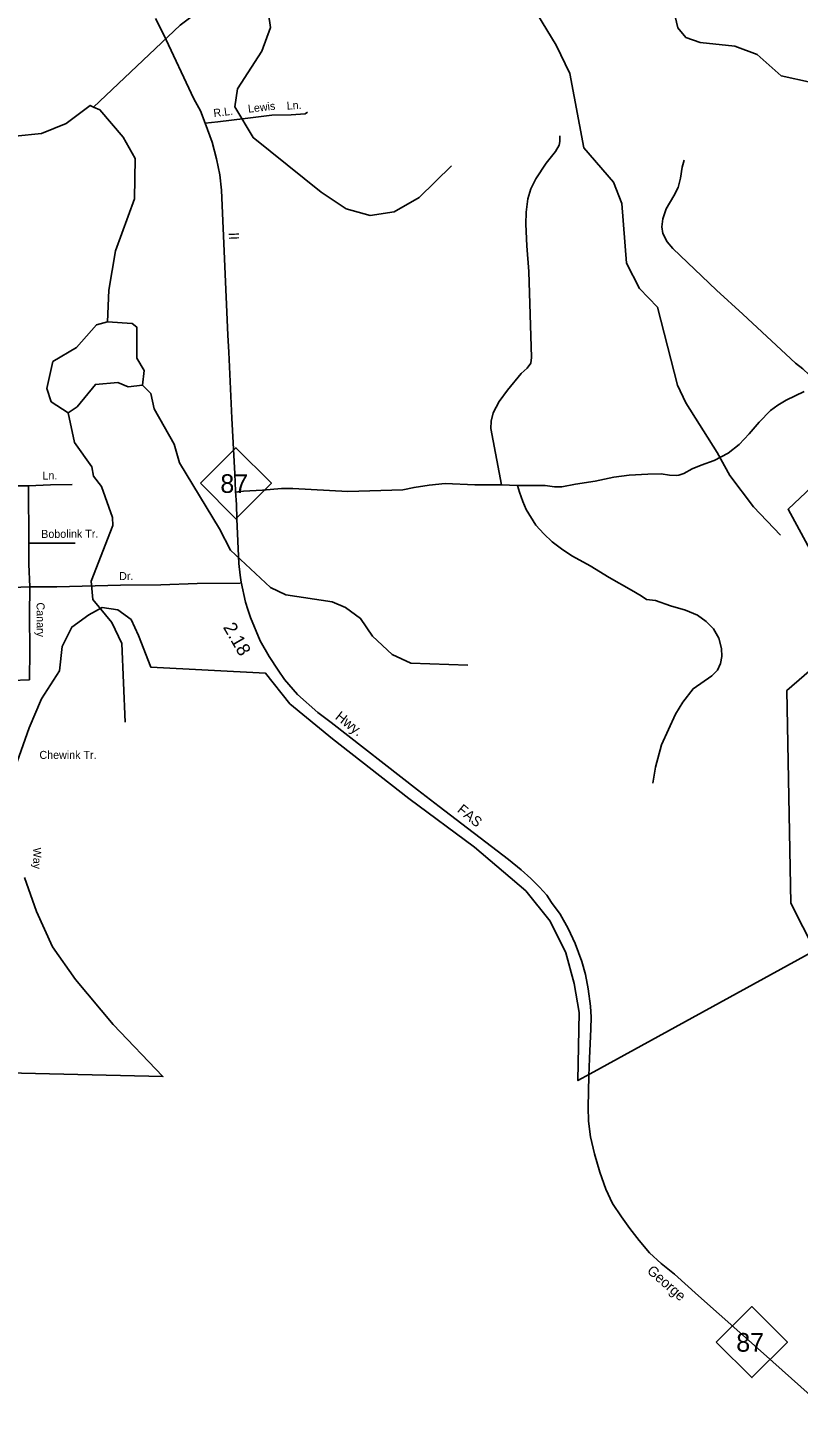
# Model space of a CAD drawing. Extents: x 2104537 to 2336408, y 34176 to 229611.
# Drawn here: x 2272785 to 2280006, y 105933 to 118983 of the extents above; entities that cross this region are included whole.
import ezdxf

# ---------------------------------------------------------------- set-up
doc = ezdxf.new("R2010")
doc.units = 0
for name, color, linetype in [('Exist Boundary Political City Limit New', 7, 'Continuous'), ('Exist Hydrographic Creek Single Shore', 7, 'Continuous'), ('Exist Hydrographic Misc Water Feature', 7, 'Continuous'), ('Exist Hydrographic Pond Under 1500 Sq Ft', 7, 'Continuous'), ('Exist Road Non-System Type 51', 7, 'Continuous'), ('Exist Road Non-System Type 51 Label', 7, 'Continuous'), ('Exist Road Primary NC Attributed', 7, 'Continuous'), ('Exist Road Primary NC Label', 7, 'Continuous'), ('Exist Road Primary NC Mileage Hundredths English Label', 7, 'Continuous'), ('Exist Road Primary NC Shield CELL', 7, 'Continuous'), ('Exist Road Primary NC Shield Number Label', 7, 'Continuous'), ('Map Preparation Boundary City Limit Buffer Line', 7, 'Continuous')]:
    doc.layers.add(name, color=color, linetype=linetype)

msp = doc.modelspace()

# ---------------------------------------------------------------- linework, layer by layer
at = {"layer": 'Exist Boundary Political City Limit New'}
for points in [[(2280380, 113605), (2279912, 114471), (2280300, 114836)], [(2272684, 112103), (2272798, 112422), (2272912, 112695), (2273083, 112957), (2273106, 113185), (2273197, 113367), (2273356, 113481), (2273482, 113550), (2273630, 113527), (2273755, 113436), (2273824, 113288), (2273938, 112991), (2275014, 112933), (2275241, 112648), (2275640, 112318), (2276358, 111759), (2276973, 111304), (2277452, 110893), (2277680, 110609), (2277828, 110312), (2277907, 110027), (2277953, 109754), (2277942, 109116), (2278055, 109178), (2280163, 110335), (2279936, 110779), (2279901, 112773), (2280756, 113514)], [(2271659, 109209), (2274052, 109153), (2273584, 109642), (2273231, 110064), (2273015, 110371), (2272867, 110702), (2272753, 111021)]]:
    msp.add_lwpolyline(points, dxfattribs=at)
at = {"layer": 'Exist Hydrographic Creek Single Shore'}
for points in [[(2273402, 118239), (2274213, 119007), (2274824, 119471), (2274832, 119504)], [(2270811, 115615), (2270800, 115891), (2270706, 116149), (2270615, 116265), (2270554, 116404), (2270561, 116539), (2270618, 116705), (2270716, 116857), (2270899, 117024), (2271477, 117456), (2271923, 117893), (2272913, 117992), (2273146, 118086), (2273369, 118256), (2273402, 118239)]]:
    msp.add_lwpolyline(points, dxfattribs=at)
at = {"layer": 'Exist Hydrographic Misc Water Feature'}
for points in [[(2280275, 117421), (2280198, 118429), (2280132, 118470), (2279848, 118534), (2279621, 118732), (2279411, 118812), (2279086, 118844), (2278954, 118893), (2278877, 118983), (2278842, 119141), (2278759, 119231), (2278207, 119452), (2278055, 119543), (2277890, 119550), (2277458, 119420)], [(2276756, 117689), (2276452, 117393), (2276219, 117259), (2275994, 117224), (2275770, 117288), (2275535, 117443), (2274896, 117954), (2274727, 118243), (2274750, 118410), (2274980, 118763), (2275061, 118987), (2275000, 119395), (2274931, 119528)], [(2279839, 114228), (2279586, 114492), (2279367, 114788), (2279248, 115003), (2278952, 115468), (2278875, 115634), (2278686, 116366), (2278518, 116539), (2278398, 116778), (2278352, 117336), (2278274, 117535), (2277997, 117858), (2277865, 118556), (2277737, 118821), (2277518, 119180), (2277458, 119420)], [(2273531, 116226), (2273543, 116524), (2273607, 116893), (2273785, 117379), (2273791, 117759), (2273680, 117958), (2273461, 118215), (2273402, 118239)], [(2276910, 113008), (2276375, 113028), (2276201, 113110), (2276016, 113281), (2275905, 113447), (2275763, 113549), (2275637, 113603), (2275204, 113668), (2275061, 113739), (2274684, 114088), (2274581, 114286), (2274208, 114907), (2274157, 115082), (2273970, 115413), (2273937, 115555), (2273860, 115635)], [(2273698, 112476), (2273667, 113212), (2273573, 113410), (2273396, 113624), (2273378, 113798), (2273581, 114319), (2273580, 114394), (2273477, 114685), (2273402, 114782), (2273385, 114867), (2273224, 115097), (2273164, 115373)]]:
    msp.add_lwpolyline(points, dxfattribs=at)
at = {"layer": 'Exist Hydrographic Pond Under 1500 Sq Ft'}
for points in [[(2273164, 115373), (2273004, 115478), (2272962, 115604), (2273018, 115855), (2273240, 115988), (2273430, 116198), (2273531, 116226)], [(2273860, 115635), (2273875, 115770), (2273808, 115886), (2273806, 116178), (2273763, 116211), (2273531, 116226)], [(2273164, 115373), (2273247, 115431), (2273418, 115641), (2273628, 115660), (2273727, 115618), (2273860, 115635)]]:
    msp.add_lwpolyline(points, dxfattribs=at)
at = {"layer": 'Exist Road Non-System Type 51'}
for p, q in [((2272793, 114690), (2272796, 114153)), ((2277224, 114700), (2277374, 114693)), ((2272796, 114153), (2272794, 113986)), ((2272954, 114153), (2272796, 114153)), ((2273228, 114154), (2272954, 114153)), ((2272804, 113745), (2272555, 113735))]:
    msp.add_line(p, q, dxfattribs=at)
for points in [[(2275408, 118191), (2275384, 118176), (2275254, 118169), (2275072, 118163), (2274823, 118134), (2274567, 118102), (2274449, 118090)], [(2277773, 117972), (2277771, 117919), (2277766, 117882), (2277730, 117825), (2277645, 117716), (2277547, 117567), (2277500, 117474), (2277473, 117380), (2277458, 117256), (2277453, 117142), (2277464, 116939), (2277480, 116698), (2277507, 115893), (2277499, 115841), (2277466, 115792), (2277409, 115742), (2277282, 115588), (2277204, 115480), (2277147, 115373), (2277129, 115295), (2277126, 115229), (2277224, 114700)], [(2278937, 117742), (2278918, 117676), (2278903, 117575), (2278880, 117485), (2278841, 117407), (2278770, 117288), (2278737, 117192), (2278728, 117118), (2278737, 117056), (2278779, 116976), (2278830, 116915), (2279242, 116525), (2279489, 116300), (2279982, 115841), (2280051, 115786), (2280168, 115673)], [(2277374, 114693), (2277636, 114692), (2277722, 114681), (2277790, 114682), (2277918, 114705), (2278104, 114735), (2278279, 114771), (2278423, 114791), (2278597, 114800), (2278721, 114802), (2278799, 114791), (2278861, 114787), (2278889, 114789), (2278935, 114806), (2279013, 114849), (2279098, 114884), (2279220, 114927), (2279349, 114996), (2279452, 115077), (2279547, 115177), (2279642, 115286), (2279747, 115395), (2279814, 115445), (2279894, 115494), (2280063, 115576)], [(2274728, 114632), (2274808, 114640), (2274984, 114650), (2275162, 114666), (2275268, 114665), (2275784, 114637), (2276300, 114652), (2276406, 114675), (2276548, 114697), (2276696, 114712), (2276976, 114701), (2277224, 114700)], [(2272793, 114690), (2272287, 114690), (2272079, 114680)], [(2273201, 114702), (2272997, 114700), (2272793, 114690)], [(2277374, 114693), (2277393, 114632), (2277426, 114542), (2277457, 114468), (2277546, 114323), (2277623, 114240), (2277700, 114167), (2277801, 114090), (2277891, 114031), (2278056, 113941), (2278234, 113831), (2278445, 113711), (2278536, 113658), (2278584, 113626), (2278670, 113617), (2278810, 113567), (2278951, 113524), (2279062, 113477), (2279144, 113418), (2279211, 113349), (2279262, 113264), (2279287, 113166), (2279292, 113092), (2279278, 113024), (2279249, 112963), (2279198, 112911), (2279021, 112789), (2278926, 112664), (2278855, 112551), (2278725, 112264), (2278669, 112055), (2278644, 111905)], [(2272794, 113986), (2272794, 113956), (2272804, 113745)], [(2272804, 113745), (2272800, 113478), (2272803, 113148), (2272800, 112873), (2272628, 112867), (2272440, 112873)], [(2274776, 113778), (2274372, 113774), (2274032, 113761), (2273654, 113758), (2273058, 113745), (2272804, 113745)]]:
    msp.add_lwpolyline(points, dxfattribs=at)
at = {"layer": 'Exist Road Primary NC Attributed'}
msp.add_lwpolyline([(2280382, 105933), (2279682, 106559), (2279073, 107098), (2278846, 107302), (2278723, 107403), (2278614, 107501), (2278517, 107616), (2278428, 107729), (2278349, 107838), (2278265, 107963), (2278204, 108099), (2278146, 108258), (2278096, 108429), (2278060, 108589), (2278041, 108737), (2278037, 108866), (2278044, 109160), (2278049, 109324), (2278064, 109601), (2278065, 109709), (2278058, 109813), (2278039, 109977), (2278014, 110111), (2277977, 110231), (2277915, 110402), (2277849, 110541), (2277774, 110677), (2277695, 110786), (2277650, 110853), (2277583, 110928), (2277500, 111011), (2277411, 111090), (2277290, 111187), (2276641, 111686), (2276437, 111840), (2275630, 112471), (2275505, 112566), (2275313, 112735), (2275191, 112876), (2275132, 112962), (2275048, 113090), (2274962, 113238), (2274871, 113456), (2274846, 113531), (2274827, 113599), (2274784, 113786), (2274775, 113854), (2274763, 113962), (2274745, 114380), (2274741, 114514), (2274732, 114640), (2274725, 114804), (2274699, 115323), (2274668, 115944), (2274660, 116103), (2274602, 117460), (2274584, 117604), (2274554, 117755), (2274513, 117911), (2274449, 118090), (2274403, 118204), (2274342, 118319), (2274058, 118923), (2273982, 119069)], dxfattribs=at)
at = {"layer": 'Exist Road Primary NC Shield CELL'}
for points in [[(2274403, 114714), (2274736, 115047), (2275069, 114714), (2274736, 114381)], [(2279239, 106665), (2279572, 106998), (2279905, 106665), (2279572, 106332)]]:
    msp.add_lwpolyline(points, close=True, dxfattribs=at)
at = {"layer": 'Map Preparation Boundary City Limit Buffer Line'}
for points in [[(2280380, 113605), (2279912, 114471), (2280300, 114836)], [(2272684, 112103), (2272798, 112422), (2272912, 112695), (2273083, 112957), (2273106, 113185), (2273197, 113367), (2273356, 113481), (2273482, 113550), (2273630, 113527), (2273755, 113436), (2273824, 113288), (2273938, 112991), (2275014, 112933), (2275241, 112648), (2275640, 112318), (2276358, 111759), (2276973, 111304), (2277452, 110893), (2277680, 110609), (2277828, 110312), (2277907, 110027), (2277953, 109754), (2277942, 109116), (2278055, 109178), (2280163, 110335), (2279936, 110779), (2279901, 112773), (2280756, 113514)], [(2271659, 109209), (2274052, 109153), (2273584, 109642), (2273231, 110064), (2273015, 110371), (2272867, 110702), (2272753, 111021)]]:
    msp.add_lwpolyline(points, dxfattribs=at)

# ---------------------------------------------------------------- texts
at = {"layer": 'Exist Road Non-System Type 51 Label'}
for s, rotation, p in [('R.L.', 7.3028, (2274530, 118146)), ('Lewis', 6.5482, (2274853, 118187)), ('Ln.', 3.226, (2275214, 118216)), ('Ln.', 0.5527, (2272923, 114749)), ('Bobolink Tr.', 0.2431, (2272911, 114202)), ('Dr.', 0.4859, (2273641, 113807)), ('Canary', 270.293, (2272867, 113597)), ('Way', 270.4892, (2272835, 111299))]:
    msp.add_text(s, height=75, rotation=rotation, dxfattribs=at).set_placement(p)
msp.add_text('Chewink Tr.', height=75, dxfattribs=at).set_placement((2272894, 112131))
at = {"layer": 'Exist Road Primary NC Label'}
for s, rotation, p in [('II', 272.4796, (2274668, 117064)), ('Hwy.', 321.9481, (2275659, 112511)), ('FAS', 320.7015, (2276803, 111641)), ('George', 318.8814, (2278582, 107322))]:
    msp.add_text(s, height=95, rotation=rotation, dxfattribs=at).set_placement(p)
at = {"layer": 'Exist Road Primary NC Mileage Hundredths English Label'}
msp.add_text('2.18', height=125, rotation=300.0302, dxfattribs=at).set_placement((2274612, 113365))
at = {"layer": 'Exist Road Primary NC Shield Number Label'}
for p in [(2274590, 114624), (2279426, 106575)]:
    msp.add_text('87', height=175, dxfattribs=at).set_placement(p)

doc.saveas('drawing.dxf')
